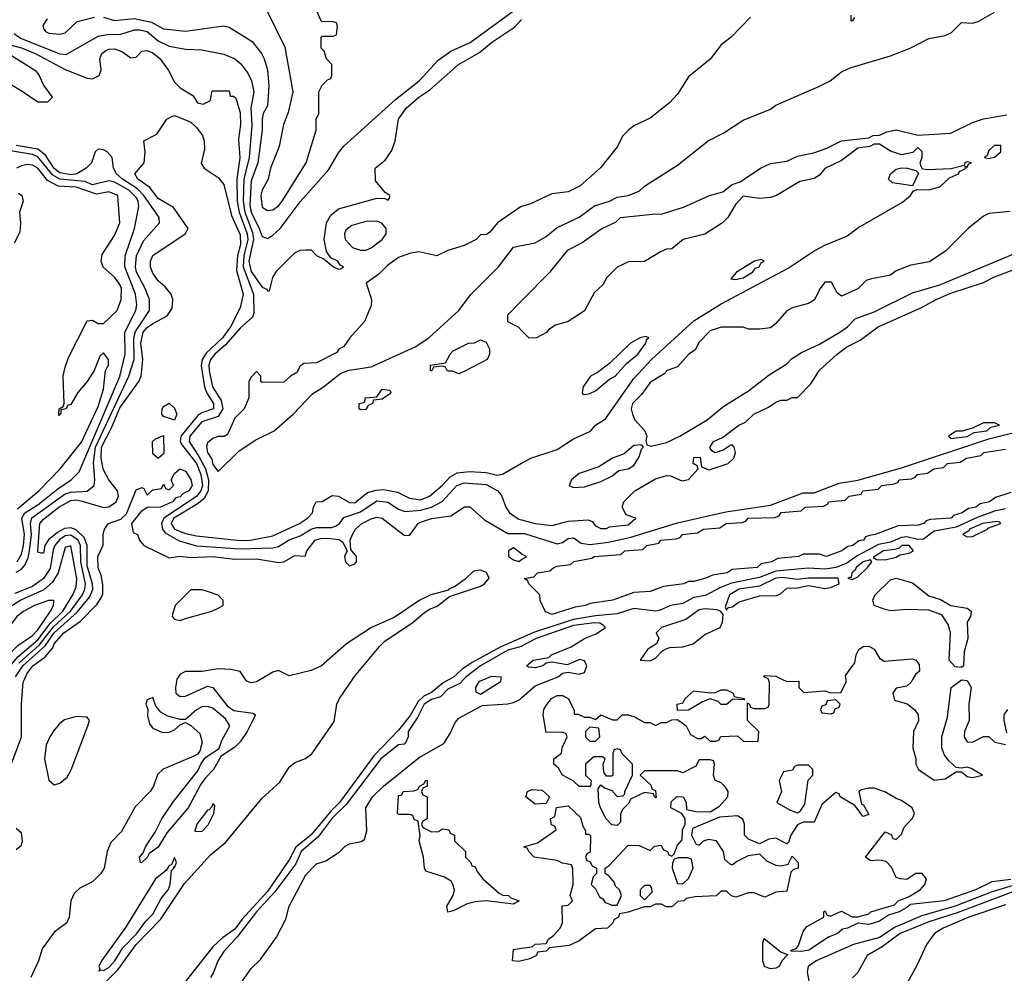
# Model space of a CAD drawing. Header units: inches. Extents: x 2348341 to 2479810, y 460419 to 613669.
# Tile 694 of 721: x 2458163 to 2461766, y 578925 to 582414. Entities that reach past the tile are written whole.
import ezdxf

# ---------------------------------------------------------------- set-up
doc = ezdxf.new("R2010")
doc.units = ezdxf.units.IN
doc.header["$MEASUREMENT"] = 0
for name, color, linetype in [('C4557', 7, 'Continuous'), ('C4558', 7, 'Continuous'), ('C4567', 7, 'Continuous'), ('C4568', 7, 'Continuous')]:
    doc.layers.add(name, color=color, linetype=linetype)

msp = doc.modelspace()

# ---------------------------------------------------------------- linework, layer by layer
at = {"layer": 'C4557', "color": 2}
for points, elevation in [([(2458130, 579682), (2458169.7, 579790.3), (2458169.8, 579910.2), (2458176, 579990), (2458180.6, 580000)], 10), ([(2458738.6, 580000), (2458733.4, 579970), (2458734.8, 579950), (2458750, 579937.3), (2458770, 579939.3), (2458850, 579976), (2458870, 579971), (2458923.1, 579903.1), (2458946.6, 579886.6), (2459016.7, 579876.7), (2459026, 579870), (2458995.3, 579810), (2458970, 579772.3), (2458950, 579751.8), (2458900.3, 579719.7), (2458872.2, 579670), (2458841.5, 579638.5), (2458825.3, 579614.7), (2458780.4, 579530), (2458701.5, 579438.5), (2458670, 579386.6), (2458637.3, 579362.7), (2458630, 579349), (2458608.9, 579328.9), (2458606, 579330), (2458601.2, 579350), (2458614.6, 579365.4), (2458624.5, 579390), (2458658.9, 579441.1), (2458682.9, 579490), (2458726.3, 579553.7), (2458814.9, 579665.1), (2458827, 579693), (2458844.1, 579715.9), (2458892.9, 579747.1), (2458903.3, 579776.7), (2458932, 579830), (2458915.9, 579855.9), (2458870, 579895.1), (2458850, 579900.9), (2458830, 579899.3), (2458810, 579889), (2458770, 579854), (2458750, 579853.2), (2458705.2, 579865.2), (2458680.1, 579880.1), (2458662, 579902), (2458650, 579934), (2458630, 579926), (2458624.7, 579910), (2458632, 579890), (2458631.6, 579868.4), (2458638, 579838), (2458650, 579822), (2458686.4, 579806.4), (2458710, 579806.8), (2458730, 579816), (2458750, 579834), (2458770, 579842), (2458790, 579832), (2458822, 579802), (2458830.7, 579770.7), (2458822, 579738), (2458813.7, 579726.3), (2458801.1, 579718.9), (2458688.3, 579671.7), (2458668, 579652), (2458653.4, 579610), (2458640.7, 579590), (2458586.2, 579533.8), (2458535.8, 579444.2), (2458497, 579403), (2458483.8, 579370), (2458472.2, 579310), (2458460.5, 579290), (2458430, 579259.3), (2458383.8, 579236.2), (2458362.8, 579217.2), (2458350.5, 579190), (2458344.9, 579130), (2458336.3, 579110), (2458290, 579076), (2458246.1, 579013.9), (2458232.2, 578970), (2458204.4, 578910)], 10), ([(2458475.3, 578890), (2458522.3, 578937.7), (2458589.8, 579030), (2458678.7, 579121.3), (2458766.3, 579253.7), (2458861.7, 579358.3), (2458916.7, 579403.3), (2459050, 579565.2), (2459115.6, 579624.4), (2459150, 579678.7), (2459170, 579696.4), (2459209.5, 579710.5), (2459231.9, 579728.1), (2459314.2, 579845.8), (2459323.5, 579910), (2459333.5, 579930), (2459381, 580000)], 10), ([(2459735.3, 580000), (2459712.7, 579987.3), (2459670, 579951.7), (2459641.6, 579938.4), (2459620.9, 579919.1), (2459592.1, 579867.9), (2459550, 579814.5), (2459458.9, 579721.1), (2459333.7, 579550), (2459301.7, 579518.3), (2459230, 579431.9), (2459173.7, 579386.3), (2459150, 579339.7), (2459070, 579224.6), (2458977, 579123), (2458950, 579086.2), (2458905.1, 579054.9), (2458870, 579022), (2458732.1, 578847.9)], 10), ([(2459787.7, 580000), (2459774.3, 579985.7), (2459730, 579963.9), (2459703.6, 579936.4), (2459670, 579926.1), (2459643, 579910), (2459618.9, 579861.1), (2459585.3, 579810), (2459584.4, 579790), (2459576.3, 579770), (2459570, 579763.7), (2459550, 579760.7), (2459485.4, 579710), (2459357.7, 579542.3), (2459307.1, 579492.9), (2459255.5, 579424.5), (2459193.7, 579370), (2459174.1, 579325.9), (2459097, 579223), (2459030, 579149.8), (2458960.8, 579059.2), (2458910, 579005.1), (2458888.5, 578970), (2458872.7, 578927.3), (2458861.6, 578910)], 14), ([(2459044.2, 580000), (2459030, 579991.6), (2459010, 579987.8), (2458994.2, 579994.2), (2458990.2, 580000)], 10), ([(2459923.3, 580000), (2459922, 579990), (2459850, 579945.2), (2459833.6, 579953.6), (2459832.3, 579970), (2459846.1, 579993.9), (2459861.2, 580000)], 14), ([(2458955.1, 578864.9), (2459010, 578942.8), (2459044.5, 578975.5), (2459102.5, 579057.5), (2459137.2, 579122.8), (2459149.6, 579170), (2459210, 579284.9), (2459250, 579324.9), (2459283.7, 579336.3), (2459332.3, 579367.7), (2459354, 579390), (2459370, 579399.1), (2459413.2, 579406.8), (2459425.6, 579414.4), (2459434, 579446), (2459429.7, 579530), (2459454, 579570), (2459495.1, 579610), (2459625, 579715), (2459714.9, 579765.1), (2459738.2, 579801.8), (2459757, 579843), (2459770, 579858), (2459855.3, 579904.7), (2459949.7, 579910.3), (2459970, 579915.3), (2459992.9, 579927.1), (2460000, 579933.2)], 14), ([(2458150, 579378), (2458170, 579394), (2458173.2, 579410), (2458170, 579438), (2458150, 579455.3)], 10), ([(2460000, 578970.5), (2459990, 578968), (2459966, 578970), (2459970, 579012), (2460000, 579016.4)], 10)]:
    msp.add_lwpolyline(points, dxfattribs=dict(at, elevation=elevation))
for points, elevation in [([(2458370, 579864), (2458327.7, 579852.3), (2458310, 579839), (2458290, 579814), (2458273.4, 579790), (2458260.3, 579759.7), (2458254.4, 579710), (2458270, 579632), (2458290, 579614.8), (2458310, 579620.7), (2458336.9, 579643.1), (2458351.2, 579668.8), (2458413.2, 579830), (2458419, 579850), (2458410, 579862)], 10), ([(2459670, 579442), (2459696.4, 579443.6), (2459710, 579454), (2459734, 579450), (2459738, 579438), (2459754, 579430), (2459754, 579410), (2459794, 579370), (2459794, 579350), (2459814, 579330), (2459818, 579318), (2459830, 579314), (2459836.9, 579296.9), (2459858, 579270), (2459918, 579218), (2459930.8, 579210.8), (2459952, 579210), (2459961, 579201), (2459991.3, 579190), (2459970, 579178), (2459870, 579189.5), (2459830, 579186.6), (2459800.5, 579179.5), (2459750, 579153.2), (2459730, 579149), (2459726.6, 579170), (2459749, 579210), (2459754, 579230), (2459748.7, 579250), (2459742, 579262), (2459717.2, 579277.2), (2459650, 579298), (2459644, 579310), (2459641.2, 579350), (2459625.2, 579410), (2459628.4, 579428.4), (2459622, 579482), (2459607.3, 579487.3), (2459602, 579502), (2459590, 579506), (2459550, 579506), (2459546, 579510), (2459550, 579574), (2459562, 579578), (2459566, 579590), (2459607.3, 579592.7), (2459622, 579598), (2459626, 579610), (2459642, 579618), (2459650, 579632), (2459654, 579630), (2459654, 579610), (2459638, 579602), (2459634, 579590), (2459638, 579578), (2459654, 579570), (2459654, 579490), (2459638, 579482), (2459634, 579470), (2459638, 579458)], 10), ([(2458870, 579546), (2458866.4, 579533.6), (2458856.9, 579523.1), (2458850, 579522), (2458811, 579470), (2458804.7, 579444.7), (2458830, 579444), (2458852.5, 579467.5), (2458874, 579510), (2458878, 579538)], 14), ([(2458730, 579348), (2458718.8, 579321.2), (2458710, 579319), (2458699.3, 579300.7), (2458660.5, 579270), (2458550, 579092.3), (2458463, 578970), (2458453.4, 578950), (2458456.9, 578943.1), (2458452.7, 578932.7), (2458462, 578938), (2458470, 578935.5), (2458490, 578946), (2458511.6, 578970), (2458541.3, 579018.7), (2458592.5, 579070), (2458624.7, 579115.3), (2458650, 579141.6), (2458681.5, 579198.5), (2458706.6, 579230), (2458714.3, 579250), (2458719, 579301), (2458728, 579310), (2458726, 579314), (2458730, 579312), (2458737.2, 579330)], 14)]:
    msp.add_lwpolyline(points, close=True, dxfattribs=dict(at, elevation=elevation))
at = {"layer": 'C4558', "color": 2}
for points, elevation in [([(2458263.5, 582416.5), (2458247.5, 582392.5), (2458250, 582382), (2458258, 582370), (2458270, 582364.9), (2458310, 582361), (2458330, 582366), (2458373.2, 582406.8), (2458437.5, 582422.5)], 26), ([(2458470, 582423), (2458510, 582410.5), (2458582, 582418), (2458645.1, 582405.1), (2458690, 582380.5), (2458770, 582371.3), (2458910.7, 582390.7), (2458930, 582386), (2459013.5, 582333.5), (2459047.7, 582290), (2459058, 582270), (2459070.4, 582230), (2459075.5, 582170), (2459070, 582098), (2459054, 582070), (2459050.5, 582050), (2459050.3, 582010), (2459034.7, 581890), (2459010, 581824), (2459005.9, 581734.1), (2459010.2, 581710), (2459040.2, 581650), (2459050, 581620.7), (2459070, 581613.4), (2459090, 581625.5), (2459117, 581650), (2459190, 581747.7), (2459294.7, 581865.3), (2459330, 581926), (2459350, 581950.8), (2459538.2, 582121.8), (2459624.7, 582190), (2459694.1, 582265.9), (2459740.9, 582299.1), (2459811.6, 582330), (2459970, 582446)], 26), ([(2459070, 582442), (2459133, 582313), (2459162.8, 582150), (2459146.2, 582073.8), (2459128.2, 582030), (2459113, 581950), (2459081.3, 581870), (2459072.7, 581830), (2459050.4, 581790), (2459045.7, 581770), (2459050, 581727.3), (2459070, 581715.5), (2459090, 581718.4), (2459110, 581732.7), (2459124.2, 581750), (2459212, 581890), (2459248.7, 582010), (2459248.7, 582050), (2459258, 582070), (2459258, 582150), (2459270, 582174), (2459290, 582194), (2459302, 582198), (2459306, 582210), (2459306, 582250), (2459286, 582270), (2459278, 582298), (2459266, 582310), (2459266, 582350), (2459270, 582354), (2459310, 582354), (2459322, 582358), (2459326, 582390), (2459322, 582402), (2459310, 582406), (2459267.3, 582407.3), (2459248.7, 582450)], 30), ([(2458143.5, 582363.5), (2458166.7, 582346.7), (2458310, 582289.1), (2458333.1, 582286.9), (2458450, 582352.9), (2458490, 582360.2), (2458530, 582359), (2458583.8, 582376.2), (2458602.9, 582377.1), (2458630, 582370.2), (2458670, 582336.1), (2458710, 582317.4), (2458770, 582305.7), (2458830, 582303.1), (2458910, 582287.7), (2458950.2, 582270.2), (2458972.3, 582252.3), (2458998.4, 582218.4), (2459011.3, 582190), (2459020.7, 582150), (2459009.4, 582090), (2459012.5, 582027.5), (2459003.2, 581910), (2458983.6, 581830), (2458980.6, 581750), (2458987.5, 581710), (2459015.5, 581635.5), (2459019.3, 581610), (2459001.5, 581530), (2459010, 581492), (2459050, 581434.8), (2459067.3, 581427.3), (2459070, 581422), (2459078, 581422), (2459089.2, 581470), (2459104.8, 581495.2), (2459170, 581561), (2459190, 581571), (2459210, 581572), (2459230, 581571.3), (2459250, 581551.3), (2459278, 581538), (2459312, 581510), (2459330, 581501), (2459338, 581502), (2459348, 581510), (2459336, 581516), (2459328, 581530), (2459302, 581542), (2459286, 581566), (2459278, 581610), (2459286.3, 581670), (2459301.4, 581698.6), (2459330, 581722.3), (2459470, 581760.7), (2459499.8, 581759.8), (2459510, 581754), (2459518, 581762), (2459518, 581770), (2459501.2, 581781.2), (2459464.7, 581824.7), (2459464, 581870), (2459500.2, 581899.8), (2459524.5, 581935.5), (2459537, 581970), (2459549.6, 582050), (2459578, 582090), (2459623.7, 582130), (2459663.5, 582156.5), (2459769.3, 582250), (2459846.1, 582293.9), (2459889.4, 582330), (2459973.7, 582386.3), (2460000, 582414.5)], 22), ([(2458110, 582326), (2458169.7, 582310.3), (2458220.5, 582290), (2458330, 582231.5), (2458410, 582200.3), (2458430, 582197), (2458454, 582210), (2458462, 582230), (2458457, 582270), (2458464.5, 582290), (2458478.9, 582301.1), (2458490, 582306.4), (2458510, 582307), (2458537.1, 582297.1), (2458570, 582274), (2458590, 582276), (2458610, 582298.8), (2458630, 582300.5), (2458650, 582292), (2458677.1, 582270), (2458707.8, 582227.8), (2458730, 582184.9), (2458750, 582163.8), (2458796.9, 582136.9), (2458814, 582110), (2458835.3, 582104.7), (2458862, 582118), (2458866, 582150), (2458870, 582154), (2458930, 582154), (2458934, 582134), (2458946, 582134), (2458954, 582126), (2458970, 582074), (2458971.7, 582030), (2458964, 581976), (2458968.9, 581908.9), (2458958, 581830), (2458958.7, 581750), (2458966.4, 581710), (2458995.7, 581630), (2458998.1, 581610), (2458983.1, 581550), (2458980.9, 581510), (2459018.3, 581410), (2459019.9, 581340.1), (2459014.9, 581325.1), (2458970, 581285.3), (2458916.2, 581223.8), (2458876.9, 581190), (2458861.4, 581170), (2458855.8, 581150), (2458857.1, 581130), (2458869.4, 581070), (2458900.5, 581020.5), (2458906.3, 580990), (2458890, 580961.8), (2458830, 580942.8), (2458786.2, 580890), (2458783.2, 580870), (2458818.2, 580818.2), (2458842.7, 580770), (2458854.8, 580730), (2458853, 580690), (2458837.9, 580662.1), (2458815.9, 580644.1), (2458727.5, 580590), (2458717.2, 580570), (2458730, 580549.3), (2458770, 580533.4), (2458810, 580524.9), (2458970, 580508.5), (2459008, 580510), (2459090, 580524.9), (2459186.6, 580570), (2459216, 580590), (2459235.3, 580610), (2459238, 580630), (2459248, 580650), (2459270, 580651.3), (2459307.2, 580672.8), (2459330, 580670.6), (2459370, 580647.6), (2459390, 580646.3), (2459435.9, 580684.1), (2459467.2, 580692.7), (2459494.4, 580694.4), (2459545.3, 580685.2), (2459590, 580662.6), (2459630, 580656.9), (2459662.9, 580670), (2459710, 580710.4), (2459738.3, 580741.7), (2459764.1, 580755.9), (2459810, 580760.2), (2459870, 580756.5), (2459910, 580747.7), (2459929.6, 580750.4), (2460000, 580790.9)], 18), ([(2458050, 582224.9), (2458172.6, 582152.6), (2458230, 582112.7), (2458266.3, 582113.7), (2458284, 582130), (2458250, 582175.1), (2458233.7, 582213.7), (2458224.7, 582224.7), (2458119.5, 582290)], 18), ([(2458147.8, 580010), (2458174.7, 580050), (2458256.7, 580123.3), (2458290, 580170.7), (2458373.7, 580246.3), (2458419.1, 580300.9), (2458431.1, 580328.9), (2458429.9, 580350), (2458410, 580416), (2458410.6, 580490), (2458399.7, 580519.7), (2458370, 580547.1), (2458350, 580554.4), (2458327.9, 580552.1), (2458301.9, 580538.1), (2458269.1, 580510.9), (2458255.3, 580490), (2458250, 580462), (2458242, 580462), (2458230, 580466), (2458229.8, 580469.8), (2458236.8, 580570), (2458250, 580586), (2458306, 580630), (2458350, 580654.3), (2458370, 580656.8), (2458392.3, 580652.3), (2458470, 580628.9), (2458490, 580632), (2458515.8, 580650), (2458525.4, 580670), (2458521.7, 580690), (2458489.8, 580729.8), (2458468.7, 580768.7), (2458460.9, 580810), (2458462.8, 580850), (2458499.2, 580920.8), (2458530, 580994), (2458599.7, 581090), (2458608.4, 581110), (2458613.6, 581170), (2458607.2, 581230), (2458615.5, 581270), (2458630, 581287.9), (2458650, 581302.4), (2458702.9, 581330), (2458721.3, 581358.7), (2458724, 581390), (2458717.4, 581410), (2458696.2, 581436.2), (2458670, 581458), (2458650, 581486), (2458642.4, 581510), (2458642.4, 581530), (2458650, 581550.5), (2458769.3, 581630), (2458779.5, 581650), (2458726.2, 581726.2), (2458670, 581759.6), (2458639.5, 581799.5), (2458596, 581830), (2458585.1, 581850), (2458619, 581890), (2458622.7, 581930), (2458618, 581970), (2458664.7, 581995.3), (2458702, 582050), (2458720.2, 582059.8), (2458730, 582062.8), (2458770, 582047.7), (2458790, 582038.4), (2458810, 582019.1), (2458831.7, 581990), (2458838.7, 581970), (2458839.5, 581940.5), (2458827.3, 581887.3), (2458838, 581870), (2458890, 581836), (2458910, 581811.3), (2458937.8, 581697.8), (2458970, 581626), (2458970.9, 581590.9), (2458959.8, 581550), (2458956.7, 581496.7), (2458981.1, 581410), (2458970, 581359), (2458934.7, 581290), (2458905.8, 581250), (2458846.1, 581193.9), (2458831.6, 581170), (2458827.8, 581147.8), (2458840.1, 581070), (2458847.6, 581047.6), (2458872.6, 581010), (2458872.1, 580990), (2458830, 580975), (2458814.8, 580965.2), (2458753.5, 580890), (2458751, 580870), (2458757.3, 580857.3), (2458810, 580790.2), (2458826.7, 580750), (2458831.9, 580710), (2458826, 580690), (2458810.8, 580669.2), (2458691.1, 580590), (2458682.6, 580570), (2458686, 580550), (2458696.2, 580536.2), (2458747.5, 580507.5), (2458810, 580488.4), (2458970, 580477.3), (2459090, 580481.2), (2459110, 580486.7), (2459150, 580511.3), (2459190, 580525.8), (2459230.5, 580549.4), (2459250, 580555.4), (2459304.2, 580555.8), (2459319.3, 580560.7), (2459334, 580570), (2459350, 580592), (2459410, 580612.9), (2459470, 580653), (2459510, 580648.9), (2459550, 580623.1), (2459573.9, 580613.9), (2459630, 580618.9), (2459669.9, 580630.1), (2459709.1, 580650.9), (2459763, 580710), (2459790, 580719.7), (2459870, 580712.6), (2459913.4, 580690), (2459927.7, 580670), (2459942.4, 580630), (2459955.8, 580610), (2459990, 580586.9), (2460000, 580584.1)], 14), ([(2458150, 580392.5), (2458170, 580403.2), (2458182.2, 580417.8), (2458194.7, 580445.3), (2458199.6, 580470), (2458206, 580530), (2458202.4, 580570), (2458208.3, 580591.7), (2458330, 580678.6), (2458350, 580685.7), (2458410.8, 580689.2), (2458435.6, 580710), (2458438.9, 580730), (2458433.7, 580793.7), (2458440.7, 580850), (2458563.2, 581110), (2458581.8, 581170), (2458581.5, 581250), (2458586.7, 581273.3), (2458638.9, 581350), (2458638, 581390), (2458622.7, 581430), (2458590.9, 581490), (2458586.6, 581510), (2458590.9, 581550), (2458615.9, 581604.1), (2458675.1, 581670), (2458673.6, 581690), (2458617.8, 581770), (2458594.4, 581794.4), (2458539.8, 581830), (2458517.4, 581850), (2458507, 581870), (2458501.2, 581910), (2458484, 581930), (2458470, 581937), (2458450, 581939.6), (2458439.3, 581930), (2458426, 581890), (2458407, 581870), (2458372.4, 581850), (2458350, 581846), (2458310, 581852.9), (2458289.6, 581869.6), (2458257.6, 581917.6), (2458230, 581939.8), (2458150, 581953.2)], 18), ([(2458154, 580430), (2458170, 580458), (2458176.8, 580490), (2458181, 580530), (2458171.4, 580590), (2458182.2, 580610), (2458230, 580638.4), (2458302.8, 580697.2), (2458352.3, 580730), (2458380.4, 580759.6), (2458530, 581108), (2458549.7, 581189.7), (2458548.2, 581270), (2458588.2, 581350), (2458592, 581370), (2458587.7, 581410), (2458547.6, 581510), (2458549.8, 581550), (2458583.1, 581650), (2458599.2, 581730), (2458597.4, 581750), (2458590, 581763), (2458562.4, 581790), (2458510, 581819.1), (2458490, 581824), (2458430, 581809), (2458402.2, 581822.2), (2458310, 581830.4), (2458284.8, 581844.8), (2458230, 581912.5), (2458210, 581921.1), (2458130, 581933.4)], 22), ([(2458155.3, 580624.7), (2458233, 580690), (2458311.6, 580770), (2458390, 580868.4), (2458450, 580998.8), (2458470, 581062), (2458477.2, 581130), (2458488.7, 581150), (2458488.7, 581170), (2458470, 581195.3), (2458456.9, 581183.1), (2458436, 581130), (2458410.5, 581089.5), (2458376, 581050), (2458350, 581006), (2458338, 581002), (2458334, 580990), (2458314, 580986), (2458314, 580974), (2458306, 580966), (2458308, 580990), (2458322, 580998), (2458326, 581010), (2458322.7, 581110), (2458330, 581142), (2458342.5, 581177.5), (2458410, 581312), (2458430, 581314), (2458450, 581302), (2458470, 581302), (2458519.5, 581350), (2458535.1, 581390), (2458535.4, 581430), (2458530, 581445.2), (2458510, 581472.3), (2458468.9, 581508.9), (2458462, 581530), (2458465.6, 581554.4), (2458510, 581624.7), (2458529.2, 581670), (2458522.7, 581770), (2458490, 581784.2), (2458444.5, 581775.5), (2458370, 581800.6), (2458304.7, 581804.7), (2458265.4, 581825.4), (2458230, 581871.1), (2458210, 581880.9), (2458190, 581884), (2458170, 581879), (2458152, 581870)], 26), ([(2458158.8, 581778.8), (2458171, 581770), (2458176, 581750), (2458162.8, 581710), (2458166.8, 581670), (2458163.5, 581636.5), (2458143.6, 581596.4)], 26), ([(2460000, 581730.6), (2459998, 581730), (2459912, 581670), (2459883.6, 581636.4), (2459871.6, 581628.4), (2459850, 581626), (2459834, 581610), (2459790, 581588), (2459730, 581569), (2459690, 581549.2), (2459624, 581564), (2459590, 581558), (2459550, 581543.7), (2459510, 581516.2), (2459477.2, 581482.8), (2459430.7, 581450), (2459450.8, 581390), (2459450, 581368), (2459424.7, 581310), (2459371, 581250), (2459350, 581218), (2459331.6, 581208.4), (2459323.6, 581196.4), (2459250, 581158), (2459203.6, 581156.4), (2459190, 581146), (2459176.9, 581123.1), (2459154, 581110), (2459130, 581088), (2459050, 581086), (2459046, 581090), (2459046, 581110), (2459030, 581126), (2459010, 581106), (2459002, 581090), (2459002, 581030), (2458984.7, 580990), (2458950, 580955.3), (2458923.6, 580896.4), (2458911.6, 580888.4), (2458890, 580888.7), (2458870, 580882), (2458850, 580866), (2458847.3, 580852.7), (2458851, 580830), (2458866.1, 580806.1), (2458870, 580786.8), (2458890, 580761), (2458965.2, 580834.8), (2459024.7, 580875.3), (2459094, 580910), (2459164, 580970), (2459234.8, 581045.2), (2459275.3, 581070), (2459339, 581121), (2459369, 581131), (2459450, 581143.7), (2459610, 581217.4), (2459660.7, 581250), (2459769.6, 581350), (2459813.1, 581406.9), (2459915.3, 581510), (2459970, 581582), (2460000, 581587.8)], 22), ([(2460000, 581276.6), (2459988.4, 581288.4), (2459948.9, 581308.9), (2459950, 581334), (2460000, 581384.8)], 18), ([(2458180.6, 580000), (2458190, 580020.7), (2458212, 580050), (2458257.1, 580082.9), (2458284.4, 580115.6), (2458290, 580130.3), (2458324.7, 580170), (2458386.3, 580213.7), (2458445.5, 580274.5), (2458461.7, 580298.3), (2458467.3, 580312.7), (2458467.4, 580347.4), (2458461.5, 580381.5), (2458450, 580408), (2458449.6, 580449.6), (2458468.4, 580491.6), (2458468.9, 580528.9), (2458474, 580550), (2458488.7, 580570), (2458533.2, 580586.8), (2458553.6, 580606.4), (2458590, 580694), (2458610, 580702), (2458618, 580698), (2458630, 580674), (2458650, 580694), (2458682, 580698), (2458690, 580714), (2458698, 580698), (2458710, 580694), (2458726, 580710), (2458718, 580730), (2458730, 580754), (2458748.9, 580771.1), (2458770, 580762), (2458790, 580731.3), (2458794, 580710), (2458782.8, 580690), (2458760.9, 580679.1), (2458750, 580667.8), (2458735.2, 580664.8), (2458722.8, 580650), (2458678, 580630), (2458630, 580629), (2458607.1, 580612.9), (2458572, 580570), (2458578, 580538), (2458594, 580530), (2458602, 580510), (2458618, 580490), (2458710, 580444.7), (2458749.5, 580450.5), (2458790, 580446.7), (2458870, 580450.2), (2458950, 580440.3), (2459030, 580441.1), (2459112.1, 580427.9), (2459130, 580430.5), (2459170, 580454), (2459208.4, 580451.6), (2459214, 580470), (2459244.5, 580510), (2459263.9, 580516.1), (2459290, 580516.5), (2459332, 580512), (2459344, 580504), (2459362, 580470), (2459351.3, 580450), (2459356, 580430), (2459370, 580416), (2459390, 580422.8), (2459396, 580430), (2459396, 580450), (2459375.3, 580475.3), (2459373.2, 580510), (2459381.2, 580530), (2459392.7, 580550), (2459415.1, 580570), (2459450, 580588.2), (2459470, 580594), (2459490, 580590.4), (2459570, 580527.7), (2459590, 580526.8), (2459620.9, 580570), (2459630, 580575.3), (2459670, 580588.4), (2459741.5, 580598.5), (2459790.9, 580630.9), (2459810, 580631), (2459864, 580584), (2459950, 580534), (2460000, 580533.7)], 10), ([(2458159.9, 580060.1), (2458234.9, 580125.1), (2458287.6, 580192.4), (2458349.2, 580250), (2458393, 580310), (2458402.2, 580330), (2458403.9, 580350), (2458386.5, 580430), (2458386.4, 580490), (2458377.7, 580510), (2458350, 580528.4), (2458330, 580525.6), (2458308.8, 580511.2), (2458291.8, 580490), (2458286.2, 580473.8), (2458274.3, 580405.7), (2458250.1, 580369.9), (2458210, 580339.8), (2458146, 580314)], 18), ([(2458107.9, 580000), (2458111.7, 580028.3), (2458156.7, 580083.3), (2458230, 580145), (2458275.3, 580204.7), (2458320.7, 580250), (2458357.8, 580310), (2458370, 580338.8), (2458372.4, 580367.6), (2458350, 580488.7), (2458330, 580482.7), (2458303.6, 580390), (2458283.5, 580356.5), (2458252.1, 580327.9), (2458167, 580290), (2458110, 580253.1), (2458050, 580188.5), (2457994.4, 580105.6), (2457930, 580054), (2457890.3, 580010), (2457884.1, 580000)], 22), ([(2460000, 580458.5), (2459999, 580459), (2459970, 580482), (2459952, 580470), (2459952, 580450), (2459970, 580438), (2459990, 580432), (2460000, 580438.3)], 10), ([(2459381, 580000), (2459388.7, 580011.3), (2459479.9, 580120.1), (2459500, 580140), (2459603.6, 580210), (2459639.2, 580240.8), (2459662.5, 580257.5), (2459691.4, 580268.6), (2459736.2, 580303.8), (2459850, 580341.6), (2459864.7, 580350), (2459881.1, 580370), (2459871.8, 580391.8), (2459850, 580399.3), (2459823.8, 580396.2), (2459793.5, 580366.5), (2459758.4, 580341.6), (2459733.4, 580330), (2459733, 580327), (2459667.3, 580310), (2459627.7, 580290), (2459533, 580227), (2459450.7, 580190), (2459359.1, 580130), (2459267.3, 580050), (2459230, 580033.3), (2459150, 580013.2), (2459110, 580032.3), (2459090, 580027), (2459044.2, 580000)], 10), ([(2458073.6, 580000), (2458072.1, 580010), (2458074.7, 580045.3), (2458156.3, 580123.7), (2458210, 580160.8), (2458230, 580180.9), (2458275.8, 580250), (2458286.6, 580270), (2458288.4, 580288.4), (2458269, 580289), (2458217.3, 580270), (2458179.1, 580250), (2458153.4, 580230), (2458117.1, 580182.9), (2458090, 580169), (2458070, 580142), (2458052.7, 580087.3), (2458011, 580009), (2458011.5, 580000)], 26), ([(2460000, 580152.8), (2459921.4, 580118.6), (2459818.4, 580061.6), (2459782.5, 580037.5), (2459751.1, 580008.9), (2459735.3, 580000)], 10), ([(2460000, 580121.2), (2459999.2, 580120.8), (2459950, 580106.8), (2459848.9, 580050), (2459797, 580010), (2459787.7, 580000)], 14), ([(2458990.2, 580000), (2458970, 580028.7), (2458936.5, 580036.5), (2458890, 580039), (2458831, 580029), (2458770, 580029.4), (2458750, 580019.3), (2458738.8, 580001.2), (2458738.6, 580000)], 10), ([(2459861.2, 580000), (2459890, 580011.7), (2459924.7, 580010), (2459923.3, 580000)], 14)]:
    msp.add_lwpolyline(points, dxfattribs=dict(at, elevation=elevation))
for points, elevation in [([(2459470, 581676), (2459430, 581675.6), (2459379, 581661), (2459356.9, 581643.1), (2459351.3, 581630), (2459354.7, 581610), (2459380.8, 581580.8), (2459410, 581570.2), (2459430, 581571.1), (2459450, 581579.6), (2459489.7, 581610), (2459504, 581630), (2459504.7, 581650), (2459488.7, 581668.7)], 22), ([(2459770, 581118), (2459747.3, 581127.3), (2459728.4, 581128.4), (2459722, 581142), (2459710, 581146), (2459678, 581142), (2459670, 581128), (2459666, 581130), (2459666, 581150), (2459722, 581158), (2459738, 581190), (2459750, 581202), (2459806, 581230), (2459828, 581232), (2459850, 581242), (2459870, 581234), (2459882, 581210), (2459882, 581190), (2459874, 581170), (2459790, 581126)], 18), ([(2459410, 580986), (2459406, 580990), (2459406, 581010), (2459426, 581014), (2459428, 581030), (2459470, 581034), (2459490, 581062), (2459518, 581058), (2459522, 581050), (2459516.9, 581043.1), (2459490, 581026), (2459458, 581022), (2459454, 581010), (2459438, 581002), (2459430, 580988)], 18), ([(2458730, 580948.7), (2458690, 580962), (2458684, 580970), (2458685.2, 580990), (2458690, 580998), (2458710, 581010.8), (2458730, 580992), (2458738, 580970)], 10), ([(2458670, 580808), (2458650, 580826), (2458649, 580870), (2458660.2, 580879.8), (2458690, 580892), (2458691, 580829), (2458690, 580826)], 10), ([(2458830, 580328), (2458790, 580328), (2458732, 580270), (2458722, 580238), (2458721, 580230), (2458730, 580221), (2458750, 580216), (2458770, 580222.8), (2458866, 580250), (2458890, 580261), (2458908, 580270), (2458908, 580290), (2458890, 580308), (2458850, 580322)], 10)]:
    msp.add_lwpolyline(points, close=True, dxfattribs=dict(at, elevation=elevation))
at = {"layer": 'C4567', "color": 2}
for points, elevation in [([(2460000, 579016.4), (2460038, 579022), (2460050, 579031.3), (2460090, 579034), (2460098, 579050), (2460117.2, 579062.8), (2460141.2, 579090), (2460149.2, 579110), (2460148, 579172), (2460170, 579174), (2460186, 579190), (2460178, 579210), (2460188.7, 579250), (2460187.3, 579307.3), (2460182, 579322), (2460150, 579328), (2460130, 579338), (2460046, 579350), (2460026, 579370), (2460022, 579382), (2460008, 579388), (2460058, 579402), (2460126, 579450), (2460122, 579462), (2460108.7, 579468.7), (2460106, 579490), (2460122, 579498), (2460128, 579532), (2460170, 579538), (2460215.3, 579495.3), (2460223.6, 579463.6), (2460234, 579446), (2460234, 579434), (2460246, 579434), (2460251.6, 579428.4), (2460251.3, 579368.7), (2460238, 579362), (2460234, 579350), (2460238, 579338), (2460250, 579334), (2460258, 579318), (2460274, 579310), (2460274, 579290), (2460262, 579278), (2460254, 579250), (2460270, 579234), (2460284.7, 579204.7), (2460296.9, 579196.9), (2460304.7, 579184.7), (2460330, 579174), (2460350, 579174), (2460366, 579210), (2460358, 579230), (2460344, 579244), (2460338, 579258), (2460320.4, 579280.4), (2460306, 579290), (2460306, 579310), (2460320.4, 579319.6), (2460390, 579394), (2460430, 579392), (2460470, 579374), (2460486, 579390), (2460510, 579394), (2460518, 579378), (2460534, 579370), (2460538, 579358), (2460550, 579354), (2460558, 579362), (2460570, 579394), (2460587.3, 579412.7), (2460588, 579450), (2460598, 579470), (2460598, 579490), (2460586, 579510), (2460546, 579530), (2460547.3, 579552.7), (2460568.4, 579571.6), (2460591.1, 579571.1), (2460602, 579550), (2460603.6, 579523.6), (2460636.9, 579516.9), (2460690, 579516), (2460724.1, 579535.9), (2460754, 579570), (2460755.3, 579590), (2460745.6, 579605.6), (2460730, 579622), (2460708, 579630), (2460702, 579650), (2460706, 579690), (2460702, 579702), (2460690, 579706), (2460650, 579706), (2460636.9, 579683.1), (2460590, 579658), (2460570, 579666), (2460450, 579666), (2460434, 579650), (2460472.7, 579612.7), (2460478, 579598), (2460490, 579594), (2460492.7, 579567.3), (2460486, 579570), (2460482, 579582), (2460450, 579586), (2460398, 579562), (2460392.7, 579547.3), (2460370, 579526), (2460362, 579510), (2460362, 579478), (2460350, 579466), (2460330, 579468), (2460308.7, 579490), (2460288.7, 579530), (2460282, 579550), (2460280.4, 579599.6), (2460290, 579614), (2460303.6, 579603.6), (2460330, 579594), (2460350, 579572), (2460370, 579574), (2460378, 579582), (2460378, 579590), (2460406, 579650), (2460406, 579690), (2460367.3, 579727.3), (2460362, 579742), (2460350, 579746), (2460338, 579742), (2460334, 579730), (2460334, 579650), (2460330, 579646), (2460310, 579646), (2460300.4, 579660.4), (2460298, 579690), (2460306, 579710), (2460296.4, 579716.4), (2460263.6, 579716.4), (2460234, 579690), (2460234, 579650), (2460254, 579630), (2460252, 579608), (2460210, 579608.7), (2460188.9, 579628.9), (2460149.3, 579649.3), (2460135.3, 579675.3), (2460118, 579690), (2460118, 579710), (2460146, 579730), (2460148, 579750), (2460166, 579790), (2460162, 579802), (2460147.3, 579807.3), (2460090, 579806), (2460079, 579870), (2460081.2, 579890), (2460090, 579904.7), (2460109.3, 579930), (2460130, 579940.7), (2460150, 579940.7), (2460170.5, 579930.5), (2460192.7, 579887.3), (2460192.7, 579872.7), (2460207.3, 579872.7), (2460230, 579862), (2460250, 579862), (2460270, 579854), (2460290, 579870.7), (2460332.7, 579852.7), (2460350, 579852), (2460368, 579870), (2460390, 579870.6), (2460410, 579864.7), (2460450, 579842), (2460470, 579842), (2460490, 579832), (2460510, 579842), (2460530, 579842), (2460550, 579852), (2460570, 579854), (2460602, 579830), (2460618, 579798), (2460643.6, 579783.6), (2460656.4, 579783.6), (2460670, 579792), (2460690, 579774), (2460710, 579774), (2460722, 579778), (2460728.9, 579791.1), (2460790, 579794), (2460812.7, 579772.7), (2460866, 579774), (2460868, 579810), (2460826, 579850), (2460826, 579914), (2460834, 579910), (2460838, 579898), (2460850, 579894), (2460890, 579894), (2460902, 579898), (2460906, 579910), (2460907.3, 579987.3), (2460902.7, 580000)], 10), ([(2460000, 579933.2), (2460050, 579977.1), (2460108.5, 580000)], 14), ([(2460954, 580000), (2460970, 579992), (2461014, 579994), (2461014, 579970), (2461032.7, 579952.7), (2461110, 579958), (2461130, 579951.3), (2461168, 579952), (2461188, 579990), (2461187, 580000)], 10), ([(2461430.5, 580000), (2461424.7, 579990), (2461410, 579975.3), (2461370, 579968), (2461358, 579950), (2461364.7, 579924.7), (2461410.6, 579910.6), (2461438, 579890), (2461451, 579870), (2461452, 579848), (2461434, 579810), (2461432, 579750), (2461442, 579710), (2461442, 579690), (2461452, 579670), (2461510, 579631), (2461550, 579636), (2461590, 579662), (2461610, 579662), (2461630, 579644.7), (2461650, 579641), (2461686, 579650), (2461645.4, 579674.6), (2461630, 579679), (2461610, 579675.3), (2461590, 579678), (2461562.7, 579702.7), (2461546, 579726), (2461537.2, 579750), (2461537.2, 579790), (2461558.4, 579861.6), (2461572, 579970), (2461610, 579998.8), (2461630, 579996), (2461644.9, 579970), (2461635.8, 579910), (2461637.3, 579850), (2461620.7, 579810), (2461618.8, 579790), (2461630, 579771.3), (2461650, 579771), (2461690, 579791.3), (2461708.9, 579791.1), (2461731.1, 579771.1), (2461770, 579762)], 10), ([(2461775.5, 579804.5), (2461765.2, 579850), (2461765.2, 579870), (2461779, 579890)], 10), ([(2461790, 579268.5), (2461720.9, 579259.1), (2461660.7, 579230), (2461546, 579190), (2461422.8, 579177.2), (2461410, 579165.2), (2461382, 579150), (2461342.8, 579137.2), (2461310, 579115.3), (2461270, 579104), (2461230, 579108.7), (2461192, 579090), (2461173.7, 579086.3), (2461156, 579070), (2461123.4, 579056.6), (2461050.8, 579010), (2461024.1, 579004.1), (2460986, 579006), (2460986, 579010), (2461004.7, 579015.3), (2461013.6, 579026.4), (2461030, 579078), (2461043.7, 579096.3), (2461106, 579130), (2461106, 579150), (2461110, 579154), (2461118, 579138), (2461130, 579134), (2461170, 579152), (2461210, 579132), (2461230, 579132), (2461270, 579142), (2461278, 579150), (2461364, 579176), (2461378, 579190), (2461415.3, 579204.7), (2461458, 579230), (2461475.3, 579250), (2461482, 579270), (2461466, 579290), (2461442, 579290), (2461410, 579268), (2461386, 579270), (2461370, 579275.3), (2461353.2, 579313.2), (2461334, 579334), (2461310, 579339), (2461276.4, 579336.4), (2461258, 579350), (2461330, 579442), (2461352.7, 579432.7), (2461358, 579418), (2461370, 579414), (2461390, 579434), (2461400.2, 579459.8), (2461430, 579492), (2461437.2, 579510), (2461428.7, 579530), (2461390, 579557.2), (2461370, 579564), (2461329.3, 579589.3), (2461290, 579602), (2461270, 579602), (2461243.6, 579596.4), (2461234, 579590), (2461243.6, 579543.6), (2461250, 579542), (2461270, 579506), (2461250, 579498), (2461219, 579539), (2461166, 579570), (2461162, 579582), (2461150, 579586), (2461098, 579542), (2461070, 579478), (2461030, 579478), (2461010, 579468.7), (2460984.7, 579430), (2460976.9, 579403.1), (2460970, 579398), (2460930, 579419), (2460904, 579416), (2460870, 579398), (2460830, 579415.3), (2460815.3, 579430), (2460815.3, 579470), (2460809.1, 579489.1), (2460790, 579501.2), (2460723.5, 579496.5), (2460624.7, 579455.3), (2460622, 579430), (2460638, 579398), (2460650, 579394), (2460666, 579410), (2460684.7, 579415.3), (2460710, 579410.8), (2460737.3, 579370), (2460742, 579342), (2460763.6, 579323.6), (2460770, 579322), (2460785.6, 579334.4), (2460830, 579356), (2460870, 579362), (2460896, 579336), (2460930, 579321), (2460950, 579318), (2460975.3, 579324.7), (2460990, 579354), (2461012, 579330), (2461012, 579310), (2460995.3, 579304.7), (2460985.4, 579294.6), (2460970, 579226), (2460930, 579222), (2460890, 579204), (2460850, 579219), (2460830, 579219), (2460784, 579204), (2460768, 579208), (2460750, 579226), (2460730, 579226), (2460711.6, 579208.4), (2460634.8, 579205.2), (2460602, 579198), (2460594, 579190), (2460572, 579188), (2460550, 579168.7), (2460530, 579168.7), (2460510, 579178), (2460490, 579178), (2460470, 579168.7), (2460450, 579168.7), (2460390, 579148), (2460358, 579142), (2460354, 579130), (2460338, 579122), (2460334, 579110), (2460314, 579090), (2460270, 579088), (2460210, 579044), (2460173.7, 579026.3), (2460102, 579018), (2460090, 579006), (2460058, 579002), (2460054, 578990), (2460030, 578978), (2460000, 578970.5)], 10), ([(2461870, 579267.7), (2461717.7, 579222.3), (2461590, 579171.3), (2461464.7, 579135.3), (2461366.3, 579093.7), (2461310, 579055.7), (2461214, 579030), (2461078, 578970), (2461048.7, 578950), (2461044.6, 578930), (2461051.7, 578890)], 14), ([(2461817, 579230), (2461593.4, 579146.6), (2461490, 579113.7), (2461384.9, 579070), (2461318.7, 579021.3), (2461264, 578990), (2461230, 578928), (2461211.1, 578908.9)], 18), ([(2461770, 579175.6), (2461636.3, 579130), (2461542.8, 579090), (2461511, 579070), (2461481, 579030), (2461446.4, 578953.6), (2461410.9, 578889.1)], 22)]:
    msp.add_lwpolyline(points, dxfattribs=dict(at, elevation=elevation))
at = {"layer": 'C4567', "color": 2, "elevation": 10}
for points in [[(2460814, 579926), (2460772.7, 579927.3), (2460750, 579908), (2460730, 579908), (2460719, 579919), (2460690, 579928.7), (2460662, 579918), (2460610, 579888), (2460570, 579886), (2460568.7, 579910), (2460590, 579914), (2460598, 579930), (2460630, 579958), (2460690, 579951.3), (2460708, 579952), (2460730, 579962), (2460750, 579962), (2460774, 579950), (2460778, 579938), (2460814, 579930)], [(2461150, 579926), (2461118, 579922), (2461112.7, 579907.3), (2461098, 579902), (2461094, 579890), (2461098, 579878), (2461130, 579874), (2461142, 579878), (2461147.3, 579892.7), (2461162, 579898), (2461166, 579910)], [(2460250, 579826), (2460234, 579810), (2460234, 579790), (2460250, 579774), (2460270, 579774), (2460286, 579790), (2460282, 579822)], [(2461050, 579686), (2461010, 579686), (2460998, 579682), (2460991.6, 579668.4), (2460958, 579662), (2460942, 579630), (2460950.9, 579589.1), (2460934, 579550), (2460982, 579522), (2461010, 579512), (2461020.4, 579519.6), (2461036, 579544), (2461048.9, 579631.1), (2461066, 579650), (2461066, 579670)], [(2460050, 579544), (2460015.3, 579570), (2460022, 579590), (2460036.9, 579596.9), (2460075.3, 579595.3), (2460102, 579570), (2460090, 579546)], [(2460607.3, 579347.3), (2460572.7, 579347.3), (2460558, 579342), (2460552, 579328), (2460551.3, 579310), (2460570, 579254), (2460590, 579252), (2460610, 579272), (2460628, 579310), (2460622, 579342)], [(2460470, 579246), (2460450, 579246), (2460434, 579230), (2460434, 579210), (2460450, 579194), (2460478, 579222), (2460476.4, 579236.4)], [(2460910, 578941.2), (2460888.7, 578950), (2460882, 578970), (2460883.1, 579036.9), (2460888, 579052), (2460950, 579002), (2460974, 578994), (2460952, 578970), (2460942, 578950), (2460930, 578944)]]:
    msp.add_lwpolyline(points, close=True, dxfattribs=at)
at = {"layer": 'C4568', "color": 2}
for points, elevation in [([(2460000, 581587.8), (2460050, 581597.3), (2460090, 581620.7), (2460130, 581654), (2460210, 581690.7), (2460267.2, 581732.8), (2460322, 581750), (2460350, 581764), (2460390, 581771), (2460430, 581786.8), (2460450, 581804.7), (2460570, 581882), (2460682, 581970), (2460740.2, 581999.8), (2460810, 582046), (2460910, 582086.8), (2460930, 582101), (2461090, 582170.8), (2461128.7, 582190), (2461170, 582222.8), (2461202.5, 582237.5), (2461350, 582282), (2461422, 582310), (2461490, 582344.9), (2461550, 582355.5), (2461572.8, 582367.2), (2461610, 582402.8), (2461650, 582400.7), (2461670, 582407.3), (2461730, 582441.3)], 22), ([(2460837.6, 582422.4), (2460766.8, 582350), (2460730, 582321.2), (2460690, 582269.3), (2460610, 582205.2), (2460570, 582141.2), (2460540.7, 582110), (2460470, 582053.2), (2460410, 582025.2), (2460391, 582010), (2460370, 581988.7), (2460350, 581948.7), (2460288.3, 581871.7), (2460213.7, 581806.3), (2460170, 581784), (2460110, 581777.2), (2460030, 581739.3), (2460000, 581730.6)], 22), ([(2461218, 582422), (2461210, 582408), (2461206, 582410), (2461206, 582430)], 22), ([(2460000, 581384.8), (2460106.8, 581493.2), (2460169.2, 581570), (2460220.9, 581599.1), (2460290, 581646.8), (2460346, 581674), (2460362, 581690), (2460490, 581703.8), (2460510, 581702), (2460592.5, 581727.5), (2460688, 581770), (2460736, 581784), (2460770, 581810.8), (2460799.3, 581820.7), (2460874, 581870), (2460910, 581887.3), (2460970, 581896.3), (2461010, 581914.9), (2461072.5, 581927.5), (2461116.6, 581943.4), (2461170, 581970.8), (2461270, 581982), (2461286, 581990), (2461310, 581991), (2461336.5, 582003.5), (2461370, 582010.6), (2461450, 581990.8), (2461570, 581998), (2461650, 582037.3), (2461690, 582050.7), (2461774.8, 582065.2)], 18), ([(2460000, 580790.9), (2460033.2, 580810), (2460130, 580841.6), (2460190, 580880.4), (2460251.9, 580908.1), (2460270, 580930.7), (2460306.3, 580953.7), (2460410, 581100.4), (2460475.6, 581170), (2460630, 581312.4), (2460730, 581374.6), (2460974.9, 581505.1), (2461070, 581567.7), (2461112.3, 581590), (2461190, 581621.6), (2461230, 581652.4), (2461394, 581746), (2461422.7, 581770), (2461433.2, 581786.8), (2461447.3, 581792.7), (2461490, 581790.7), (2461530, 581802.8), (2461565.2, 581834.8), (2461598, 581850), (2461602, 581858), (2461626, 581870), (2461622, 581878), (2461630, 581874), (2461635.3, 581884.7), (2461646, 581890), (2461630, 581894), (2461622, 581890), (2461619.6, 581880.4), (2461572, 581868), (2461484.7, 581864.7), (2461467.3, 581867.3), (2461460.4, 581880.4), (2461458, 581890), (2461466, 581910), (2461466, 581930), (2461450, 581946), (2461432, 581928), (2461390, 581919), (2461350, 581933.2), (2461310, 581958), (2461290, 581958), (2461274, 581950), (2461230, 581944), (2461170, 581899), (2461110, 581869), (2461090, 581845.2), (2461070, 581833.2), (2461018, 581822), (2460932, 581770), (2460910, 581762.7), (2460870, 581759), (2460810, 581768), (2460782, 581738), (2460754.8, 581690), (2460734.8, 581670), (2460670, 581629.2), (2460590.8, 581609.2), (2460550, 581575.3), (2460530, 581574), (2460510, 581565.2), (2460450, 581529), (2460391.6, 581528.4), (2460350, 581508), (2460312, 581470), (2460296.9, 581443.1), (2460265.4, 581414.6), (2460230, 581348.7), (2460170.7, 581309.3), (2460123.6, 581296.4), (2460099.6, 581280.4), (2460090.8, 581269.2), (2460054, 581250), (2460028, 581248), (2460000, 581276.6)], 18), ([(2461788.1, 581711.9), (2461710, 581704.5), (2461690, 581695.1), (2461634, 581650), (2461551.9, 581568.1), (2461491.9, 581528.1), (2461424, 581516), (2461370, 581495.3), (2461350, 581479), (2461275.3, 581464.7), (2461261, 581459), (2461230, 581429.3), (2461170, 581402), (2461154.6, 581414.6), (2461134, 581454), (2461110, 581453.2), (2461092, 581430), (2461070, 581388), (2461050, 581375.3), (2460990, 581359), (2460970, 581349), (2460930, 581302), (2460910, 581286), (2460870, 581281.2), (2460830, 581282), (2460810, 581288.7), (2460730, 581289.2), (2460690, 581275.1), (2460650, 581234), (2460634.4, 581205.6), (2460610, 581189), (2460570, 581144), (2460532, 581130), (2460521.4, 581118.6), (2460470, 581086), (2460438, 581042), (2460406, 581010), (2460401, 580990), (2460406, 580970), (2460414.8, 580950), (2460451, 580910), (2460458, 580890), (2460454, 580874), (2460458, 580858), (2460474, 580854), (2460530, 580867.3), (2460579, 580890), (2460679.3, 580950), (2460740.1, 580999.9), (2460830, 581056.4), (2460906.1, 581113.9), (2460970, 581154.9), (2460987.6, 581172.4), (2461023.9, 581196.1), (2461090, 581227), (2461163.7, 581270), (2461191.8, 581290), (2461220.5, 581319.5), (2461290, 581344.9), (2461430, 581414.9), (2461530, 581443.6), (2461830, 581568.9)], 18), ([(2460000, 580584.1), (2460050, 580570.2), (2460110, 580563.1), (2460170, 580579.5), (2460243.6, 580583.6), (2460258, 580578), (2460270, 580562), (2460290, 580552), (2460310, 580552), (2460322, 580558), (2460390, 580566), (2460418, 580590), (2460382.7, 580602.7), (2460368, 580630), (2460374, 580650), (2460414, 580690), (2460490, 580733.4), (2460530, 580746), (2460544.7, 580744.7), (2460586.4, 580726.4), (2460610, 580731.3), (2460646, 580770), (2460642, 580782), (2460628, 580790), (2460630, 580812), (2460652.7, 580812.7), (2460658, 580778), (2460686.4, 580766.4), (2460755.3, 580790), (2460776, 580810), (2460782, 580830), (2460778, 580850), (2460770, 580858), (2460763.6, 580856.4), (2460739.8, 580840.2), (2460708.7, 580828.7), (2460696.4, 580836.4), (2460688.4, 580848.4), (2460702, 580870), (2460734.6, 580885.4), (2460795.3, 580930), (2460818.6, 580941.4), (2460850, 580970.7), (2460903.7, 580996.3), (2460930, 581014.8), (2460950, 581022), (2460970, 581022), (2460990, 581031.3), (2461010, 581032), (2461058.6, 581081.4), (2461090, 581131), (2461154, 581190), (2461190, 581216.3), (2461238.4, 581241.6), (2461304, 581290), (2461460.5, 581359.5), (2461517.2, 581390), (2461570, 581412.7), (2461690, 581451.8), (2461730, 581473.4), (2461814.7, 581505.2)], 14), ([(2460000, 580533.7), (2460010, 580533.7), (2460130, 580496.5), (2460150, 580501.3), (2460170, 580515.3), (2460190, 580517.6), (2460218.4, 580498.4), (2460250, 580493.7), (2460318.1, 580501.9), (2460399.9, 580520.1), (2460570, 580572.9), (2460746.8, 580613.2), (2460910, 580638), (2461030, 580682.6), (2461070, 580683.1), (2461162.3, 580717.7), (2461230, 580729.2), (2461390, 580774.5), (2461710, 580880.1), (2461797.7, 580902.3)], 10), ([(2461790, 580684), (2461734, 580666), (2461712, 580650), (2461678, 580642), (2461662, 580630), (2461634.8, 580625.2), (2461612, 580610), (2461579.6, 580600.4), (2461571.3, 580590), (2461494.8, 580585.2), (2461479.6, 580580.4), (2461471.3, 580570), (2461450, 580564), (2461378, 580562), (2461294, 580530), (2461272.8, 580527.2), (2461258, 580522), (2461251, 580510), (2461233.4, 580506.6), (2461212, 580490), (2461194, 580486), (2461172, 580470), (2461114, 580450), (2461090, 580458), (2461030, 580458), (2461014, 580450), (2460938, 580442), (2460914, 580430), (2460876.9, 580423.1), (2460862, 580410), (2460770, 580402), (2460752, 580390), (2460698, 580382), (2460674, 580370), (2460630, 580358), (2460610, 580358), (2460594, 580350), (2460519.6, 580340.4), (2460470, 580322), (2460410, 580318), (2460334, 580290), (2460250, 580278), (2460234, 580270), (2460195.3, 580264.7), (2460110, 580238), (2460087.3, 580247.3), (2460068.4, 580288.4), (2460066, 580310), (2460026, 580350), (2460022, 580362), (2460008.9, 580368.9), (2460044.7, 580375.3), (2460058, 580390), (2460103.1, 580396.9), (2460118, 580410), (2460130, 580414), (2460179, 580421), (2460191.1, 580431.1), (2460256.4, 580443.6), (2460266, 580450), (2460363.1, 580456.9), (2460378, 580470), (2460444, 580476), (2460458, 580490), (2460502, 580498), (2460509, 580510), (2460566, 580514), (2460580.4, 580519.6), (2460588.7, 580530), (2460644, 580536), (2460666, 580550), (2460725.2, 580554.8), (2460748, 580570), (2460805.6, 580574.4), (2460820.4, 580579.6), (2460828.7, 580590), (2460927, 580593), (2460942, 580598), (2460950, 580610.2), (2461023.1, 580616.9), (2461038, 580630), (2461106.3, 580633.7), (2461119.3, 580640.7), (2461124, 580650), (2461184, 580656), (2461198, 580670), (2461242, 580678), (2461249, 580690), (2461304, 580696), (2461318, 580710), (2461364.7, 580715.3), (2461378, 580722), (2461382, 580730), (2461426.3, 580733.7), (2461440.4, 580739.6), (2461448.7, 580750), (2461485.6, 580754.4), (2461508, 580770), (2461544, 580776), (2461558, 580790), (2461605.2, 580794.8), (2461628, 580810), (2461680.4, 580819.6), (2461690.6, 580830.6), (2461770, 580842)], 6), ([(2461770, 580623.7), (2461730, 580615.2), (2461667.3, 580592.7), (2461590, 580557.4), (2461510, 580542.9), (2461470, 580512.7), (2461450, 580512.3), (2461410, 580522.1), (2461390, 580519.2), (2461350, 580502.6), (2461305.8, 580494.2), (2461228.1, 580451.9), (2461190, 580425.5), (2461150.8, 580409.3), (2461110, 580403.2), (2461050, 580407.7), (2460930, 580395.8), (2460870, 580373.1), (2460767.9, 580352.1), (2460724.7, 580335.3), (2460673.3, 580306.7), (2460630, 580299.3), (2460590, 580277.7), (2460544.7, 580270), (2460506.3, 580253.7), (2460490, 580249.7), (2460410, 580259.3), (2460350, 580239.8), (2460270, 580233.2), (2460190, 580219.1), (2460046.9, 580173.1), (2460000, 580152.8)], 10), ([(2460000, 580438.3), (2460010, 580444.7), (2460018, 580450), (2460000, 580458.5)], 10), ([(2460108.5, 580000), (2460134, 580010), (2460150, 580022.8), (2460170, 580026.8), (2460210, 580018.8), (2460230, 580026), (2460239, 580050), (2460230, 580068), (2460212.9, 580072.9), (2460166.4, 580053.6), (2460110, 580062.7), (2460090, 580059), (2460078, 580050), (2460050, 580042), (2460024.7, 580044.7), (2460018, 580050), (2460042, 580070), (2460099.5, 580080.5), (2460109, 580090), (2460180.8, 580119.2), (2460230, 580150.3), (2460272.7, 580167.3), (2460306.6, 580190), (2460298.6, 580198.6), (2460285.8, 580205.8), (2460266.6, 580206.6), (2460190, 580197.1), (2460052.7, 580150), (2460000, 580121.2)], 14), ([(2461187, 580000), (2461185.6, 580014.4), (2461219, 580061), (2461224, 580090), (2461234, 580110), (2461250, 580120.7), (2461270, 580122), (2461290.4, 580110.3), (2461310, 580078), (2461326.4, 580066.4), (2461430, 580076), (2461442, 580070), (2461454.4, 580054.4), (2461456, 580030), (2461441.4, 580018.6), (2461430.5, 580000)], 10), ([(2460902.7, 580000), (2460902, 580002), (2460886, 580010), (2460890, 580014), (2460930, 580012), (2460954, 580000)], 10)]:
    msp.add_lwpolyline(points, dxfattribs=dict(at, elevation=elevation))
for points, elevation in [([(2461730, 581954), (2461710, 581935.3), (2461703.6, 581916.4), (2461694, 581910), (2461710, 581906), (2461730, 581911.3), (2461753.2, 581930), (2461753.2, 581953.2)], 18), ([(2461430, 581806), (2461357.2, 581817.2), (2461342, 581830), (2461349.2, 581850), (2461370, 581866.8), (2461390, 581871.3), (2461411.1, 581871.1), (2461442, 581862), (2461452.7, 581852.7)], 18), ([(2460876.5, 581536.5), (2460852, 581530), (2460786.8, 581490), (2460765.4, 581465.4), (2460782.8, 581462.8), (2460810, 581468.7), (2460845.2, 581490), (2460855.9, 581504.1), (2460868.7, 581510), (2460876, 581524), (2460888, 581530)], 22), ([(2460454.6, 581254.6), (2460434, 581250), (2460398, 581230), (2460322.8, 581157.2), (2460277.3, 581122.7), (2460252, 581110), (2460224.7, 581070), (2460222, 581050), (2460223.6, 581043.6), (2460230, 581042), (2460250, 581046), (2460270, 581056), (2460321.5, 581098.5), (2460342, 581110), (2460384.1, 581155.9), (2460425.2, 581190), (2460454, 581230), (2460456.4, 581243.6), (2460466, 581250)], 22), ([(2461730, 580939), (2461690, 580939), (2461650, 580919), (2461612, 580908), (2461590, 580908), (2461562, 580890), (2461570, 580882), (2461630, 580889), (2461656, 580904), (2461702, 580910), (2461717, 580923), (2461748, 580930)], 14), ([(2460438, 580858), (2460410, 580855.3), (2460374.8, 580825.2), (2460332, 580810), (2460282, 580778), (2460210, 580753.2), (2460182, 580730), (2460174, 580710), (2460190, 580702), (2460230, 580704.7), (2460290, 580724), (2460330, 580744), (2460356, 580764), (2460390, 580771), (2460410, 580782.8), (2460430, 580814), (2460438, 580842), (2460446, 580850)], 18), ([(2461738.4, 580578.4), (2461686.8, 580570), (2461638.4, 580550), (2461636, 580544), (2461614, 580530), (2461630, 580522), (2461650, 580522.6), (2461705.2, 580550), (2461706, 580554), (2461753.2, 580570), (2461750, 580575.3)], 14), ([(2461418, 580490), (2461391.3, 580490), (2461380.4, 580479.6), (2461365.2, 580474.8), (2461324, 580470), (2461286, 580446), (2461298.8, 580438.8), (2461330, 580437.4), (2461370, 580447.4), (2461383.9, 580456.1), (2461417.7, 580462.3), (2461434, 580470)], 14), ([(2461277, 580437), (2461250, 580430.8), (2461223.7, 580410), (2461219.9, 580400.1), (2461207.7, 580390), (2461206, 580374), (2461194, 580370), (2461210, 580366), (2461230, 580374.8), (2461266, 580410), (2461281.2, 580430)], 14), ([(2460952.8, 580372.8), (2460930, 580370.5), (2460870, 580341.7), (2460796.3, 580330), (2460760.7, 580310), (2460744.7, 580264.7), (2460750, 580254), (2460756.4, 580263.6), (2460770, 580266), (2460795.9, 580284.1), (2460870, 580305.3), (2460932.3, 580307.7), (2460947.2, 580312.8), (2460970, 580333.4), (2461010, 580334.8), (2461050, 580344), (2461110, 580333), (2461130, 580336.3), (2461162, 580350), (2461158, 580370), (2461050, 580371), (2461010, 580365.2)], 14), ([(2461610, 580043.7), (2461586.6, 580046.6), (2461564.5, 580070), (2461569.6, 580170), (2461561.1, 580201.1), (2461536.9, 580236.9), (2461490, 580254), (2461410, 580255.8), (2461350, 580251.6), (2461330, 580255.6), (2461289.5, 580270), (2461284.5, 580290), (2461292.1, 580307.9), (2461350, 580364.7), (2461370.6, 580370.6), (2461430, 580354), (2461490, 580305.5), (2461532.2, 580292.2), (2461570, 580270.7), (2461630, 580261), (2461644.7, 580250), (2461642.8, 580230), (2461630.4, 580209.6), (2461633.1, 580150), (2461619.5, 580100.5), (2461616.3, 580050)], 10), ([(2460670, 580258.7), (2460650, 580255.1), (2460600.4, 580219.6), (2460511.3, 580190), (2460492, 580170), (2460502, 580150), (2460494, 580130), (2460461, 580110), (2460434, 580070), (2460470, 580068), (2460490, 580077.3), (2460515.5, 580104.5), (2460528.4, 580111.6), (2460542.7, 580117.3), (2460590, 580119.3), (2460628, 580130), (2460670, 580164.7), (2460726, 580190), (2460735.3, 580210), (2460738, 580238), (2460728, 580250), (2460714.8, 580254.8)], 14)]:
    msp.add_lwpolyline(points, close=True, dxfattribs=dict(at, elevation=elevation))

doc.saveas('drawing.dxf')
